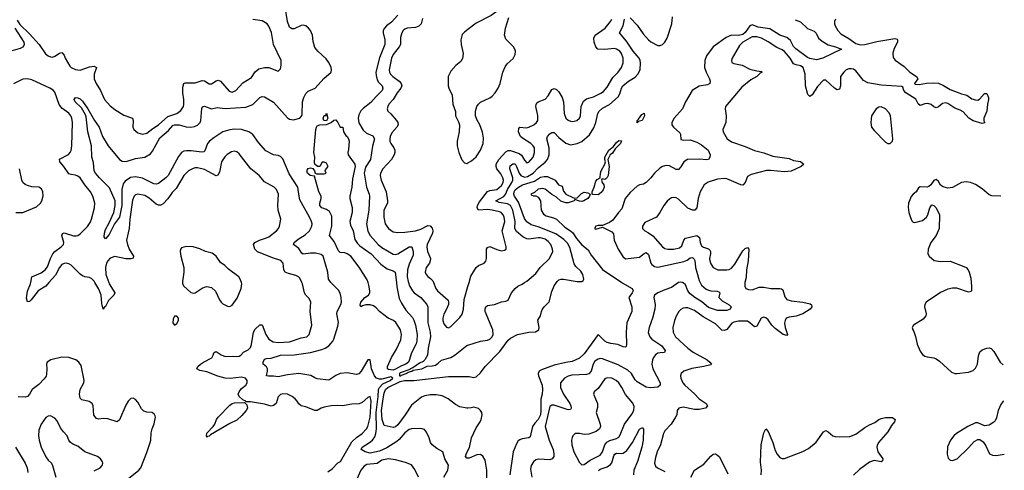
# Model space of a CAD drawing. Header units: inches. Extents: x 2057696 to 2160536, y 827480 to 1016834.
# Tile 257 of 422: x 2136104 to 2144661, y 918369 to 922285. Entities that reach past the tile are written whole.
import ezdxf

# ---------------------------------------------------------------- set-up
doc = ezdxf.new("R2010")
doc.units = ezdxf.units.IN
doc.header["$MEASUREMENT"] = 0
for name, color, linetype in [('C1931', 7, 'Continuous'), ('C1932', 7, 'Continuous'), ('C1941', 7, 'Continuous'), ('C1942', 7, 'Continuous')]:
    doc.layers.add(name, color=color, linetype=linetype)

msp = doc.modelspace()

# ---------------------------------------------------------------- linework, layer by layer
at = {"layer": 'C1931', "color": 5}
for points, elevation in [([(2136357.1, 920000), (2136330, 919969.7), (2136265.5, 919930), (2136203, 919850), (2136190, 919837), (2136170, 919834), (2136163.5, 919863.5), (2136170, 919926), (2136198, 919990), (2136200, 920000)], 380), ([(2136877.9, 920000), (2136881.6, 919990), (2136931.4, 919910), (2136923.2, 919890), (2136876.3, 919843.7), (2136850, 919792.8), (2136837.2, 919782.8), (2136830, 919769.3), (2136817.1, 919817.1), (2136812.4, 919890), (2136790, 919943.7), (2136757.2, 920000)], 380), ([(2137519.1, 920000), (2137519.5, 919990), (2137530, 919967.7), (2137590, 919914.4), (2137610, 919908), (2137630, 919912.6), (2137688.7, 919951.3), (2137710, 919960.2), (2137730, 919965), (2137770, 919957.2), (2137805.4, 919925.4), (2137840.2, 919850), (2137853.7, 919830), (2137870, 919816), (2137910, 919794.9), (2137930, 919792.2), (2137950, 919803.8), (2137993.8, 919866.2), (2138028.7, 919950), (2138033.1, 919990), (2138030.1, 920000)], 420), ([(2138783.2, 918356.8), (2138818, 918382), (2138870, 918433.7), (2138893.2, 918446.8), (2138990, 918617.6), (2139030, 918655.2), (2139081, 918690), (2139118.2, 918730), (2139130, 918750.6), (2139148.4, 918830), (2139158.3, 918970), (2139150, 919011.6), (2139130, 919002.9), (2139080.7, 918959.3), (2139053.5, 918946.5), (2138990, 918943.5), (2138910, 918928), (2138870, 918933.3), (2138810, 918929.8), (2138750, 918918.5), (2138724, 918910), (2138690, 918889.6), (2138670, 918888.2), (2138590, 918919.6), (2138549.2, 918930), (2138530, 918946), (2138516.2, 918970), (2138496.9, 918990), (2138470.6, 919010.6), (2138430, 919029.8), (2138390, 919033.3), (2138370, 919027.8), (2138351.3, 919008.7), (2138331.6, 918948.4), (2138310, 918930.8), (2138290, 918926.8), (2138230, 918943.4), (2138110, 918962.7), (2138070, 918964), (2138065.6, 918965.6), (2138067.8, 918970), (2138042.5, 918982.5), (2138012, 919010), (2138003.4, 919030), (2138009.9, 919050.1), (2138030, 919079), (2138068.5, 919110), (2138080.8, 919130), (2138080.9, 919150), (2138065.1, 919170), (2138030, 919177.7), (2137932.2, 919167.8), (2137890, 919169.4), (2137827.1, 919187.1), (2137730, 919225.7), (2137670, 919236.9), (2137642, 919250), (2137651.6, 919270), (2137673.6, 919290), (2137701.6, 919310), (2137772.2, 919347.8), (2137786, 919370), (2137790, 919390.8), (2137801.1, 919398.9), (2137810, 919401.3), (2137853.7, 919373.7), (2137890, 919358.9), (2137950, 919362), (2137990, 919358.3), (2138010, 919361), (2138026.6, 919370), (2138050, 919397), (2138090, 919415.8), (2138110, 919437), (2138118.1, 919461.9), (2138135.7, 919570), (2138150, 919596), (2138190, 919632.9), (2138212.2, 919632.2), (2138241.6, 919550), (2138270, 919509.2), (2138305.9, 919485.9), (2138350, 919479.4), (2138450, 919484), (2138550, 919521.5), (2138598, 919530), (2138619.7, 919550), (2138642.8, 919630), (2138627.8, 919750), (2138635, 919830), (2138620.6, 919860.6), (2138589.8, 919890), (2138578.4, 919910), (2138561.2, 919990), (2138556.4, 920000)], 380), ([(2139789.4, 918310.6), (2139825.2, 918370), (2139830, 918412.7), (2139798.3, 918470), (2139782, 918530), (2139730, 918558), (2139689.6, 918590), (2139674, 918610), (2139662.4, 918650), (2139639.7, 918699.7), (2139622.3, 918722.3), (2139590.9, 918730.9), (2139510, 918728.9), (2139490, 918724.4), (2139450, 918695), (2139402.8, 918637.2), (2139381.5, 918618.5), (2139295.4, 918564.6), (2139230, 918535), (2139150, 918519.3), (2139106, 918530), (2139071.9, 918550), (2139080.2, 918570), (2139143.4, 918610), (2139170, 918632.2), (2139190, 918660.5), (2139200.2, 918690), (2139203.7, 918730), (2139200.5, 918870), (2139220, 919010), (2139223.4, 919070), (2139230.2, 919089.8), (2139260.2, 919119.8), (2139323.2, 919150), (2139346, 919170), (2139330, 919181), (2139250, 919162.2), (2139230, 919162), (2139205.3, 919170), (2139188.2, 919190), (2139161.1, 919250), (2139148.7, 919328.7), (2139130, 919329), (2139071.6, 919230), (2139050, 919206.6), (2139030, 919200.4), (2138950, 919215.4), (2138890.1, 919209.9), (2138850, 919193.2), (2138790, 919151.9), (2138690, 919164.7), (2138670, 919171.3), (2138633.8, 919193.8), (2138530, 919209.9), (2138430, 919197.8), (2138350, 919180.9), (2138310, 919187.8), (2138266.2, 919186.2), (2138249.8, 919189.8), (2138258.8, 919230), (2138256.8, 919250), (2138247.8, 919267.8), (2138218.7, 919290), (2138219.1, 919310), (2138230, 919334.3), (2138250, 919341.3), (2138290, 919344.1), (2138370.6, 919369.4), (2138490, 919373.6), (2138630, 919392.1), (2138730, 919418.2), (2138759.1, 919430), (2138789.9, 919450.1), (2138824, 919490), (2138834.7, 919510), (2138870, 919622), (2138874.6, 919654.6), (2138859.8, 919730), (2138863.1, 919750), (2138893.5, 919810), (2138899.1, 919830), (2138898.9, 919870), (2138889.6, 919909.6), (2138874.7, 919934.7), (2138810, 919997.6), (2138808.4, 920000)], 360), ([(2139377.9, 920000), (2139382.6, 919962.6), (2139402.3, 919862.3), (2139421.7, 919821.7), (2139461.1, 919761.1), (2139516.7, 919696.7), (2139530, 919674), (2139543.7, 919630), (2139558.2, 919550), (2139555.8, 919490), (2139550, 919468.7), (2139509.6, 919390.4), (2139490, 919323.1), (2139483.9, 919310), (2139458.9, 919290), (2139422.2, 919277.8), (2139370, 919249.2), (2139350, 919239.6), (2139310, 919243.7), (2139300.4, 919250), (2139301.4, 919270), (2139334.6, 919350), (2139379, 919421), (2139416.9, 919503.1), (2139422.7, 919550), (2139413.4, 919590), (2139374.1, 919654.1), (2139351.6, 919671.6), (2139307.2, 919690), (2139230, 919749.8), (2139202.3, 919782.3), (2139179.1, 919799.1), (2139150, 919808.2), (2139112.8, 919807.2), (2139081.7, 919798.3), (2139068.7, 919790), (2139063.3, 919803.3), (2139069.7, 919830), (2139104.7, 919870), (2139134.5, 919890), (2139147.1, 919910), (2139147.8, 919930), (2139138.3, 919978.3), (2139131.8, 920000)], 340), ([(2139482.8, 920000), (2139492.7, 919972.7), (2139516.9, 919930), (2139532.4, 919912.4), (2139590.1, 919870.1), (2139641.2, 919810), (2139650.2, 919790), (2139651.2, 919651.2), (2139670.9, 919569.1), (2139675, 919530), (2139653.5, 919430), (2139648, 919370), (2139624.8, 919330), (2139610, 919315.8), (2139579.4, 919300.6), (2139520.5, 919259.5), (2139496.5, 919250), (2139495.3, 919244.7), (2139410, 919215.8), (2139404.5, 919210), (2139404.4, 919190), (2139416.8, 919190), (2139423.2, 919196.8), (2139463.1, 919210), (2139478.9, 919221.1), (2139512, 919230), (2139522.2, 919237.8), (2139597.6, 919250), (2139645.6, 919274.4), (2139690, 919275.8), (2139717.5, 919282.5), (2139741.4, 919298.6), (2139770, 919326.7), (2139850, 919349.2), (2139888.5, 919371.5), (2139990, 919452.9), (2140000, 919456)], 360), ([(2139700.4, 920000), (2139720.2, 919950), (2139733.8, 919930), (2139826.2, 919846.2), (2139831.1, 919830), (2139829.3, 919810), (2139814.4, 919770), (2139790, 919725.1), (2139780.2, 919690), (2139781.1, 919670), (2139790, 919641.6), (2139813.3, 919613.3), (2139830, 919608.4), (2139850, 919619.5), (2139930, 919695.8), (2139950, 919724.9), (2139961, 919770), (2139967.9, 919852.1), (2140000, 919965.9)], 380), ([(2137050, 918297.4), (2137139.8, 918370), (2137157.8, 918390), (2137210, 918523), (2137237.8, 918610), (2137242.8, 918630), (2137245.3, 918694.7), (2137254, 918730), (2137271.5, 918771.5), (2137284.5, 918830), (2137282, 918842), (2137275.3, 918855.3), (2137254, 918870), (2137210, 918873.3), (2137182.7, 918882.7), (2137163.5, 918903.5), (2137130, 918961.2), (2137110, 918985.2), (2137090, 918996), (2137070, 918992.7), (2137047.7, 918970), (2137026.1, 918933.9), (2136972.4, 918807.6), (2136950.3, 918789.7), (2136870, 918817.6), (2136830, 918819.2), (2136790, 918814), (2136770, 918818.7), (2136749.2, 918849.2), (2136742.7, 918930), (2136732.2, 918950), (2136707.3, 918967.3), (2136642.5, 918982.5), (2136630, 918994.5), (2136623.6, 919030), (2136628.5, 919070), (2136662.4, 919130), (2136664.8, 919150), (2136638.5, 919278.5), (2136618.5, 919310), (2136592.4, 919330), (2136529.9, 919349.9), (2136470, 919351.5), (2136375.3, 919330), (2136343.6, 919310), (2136337.4, 919290), (2136340.3, 919250), (2136336.3, 919203.7), (2136332.4, 919187.6), (2136317, 919163), (2136270, 919114.7), (2136213.4, 919070), (2136190, 919029.6), (2136170.2, 919009.8), (2136150, 919004.2), (2136090, 919006.2)], 420), ([(2140000, 918910.2), (2139990.4, 918909.6), (2139930, 918919.7), (2139890, 918940.4), (2139826.3, 918990), (2139775.2, 919015.2), (2139724.6, 919024.6), (2139670, 919024.1), (2139624.6, 919015.4), (2139596.5, 919003.5), (2139510, 918935.1), (2139454.2, 918850), (2139390, 918764.4), (2139370, 918746.6), (2139350, 918740.9), (2139270, 918759.3), (2139253.7, 918810), (2139247.3, 918887.3), (2139261.3, 918990), (2139270, 919038), (2139281.9, 919070), (2139302.2, 919090), (2139410, 919140.8), (2139448.9, 919148.9), (2139530, 919148.7), (2139830, 919182.9), (2140000, 919183.8)], 340), ([(2136750, 918364), (2136802, 918390), (2136821.2, 918410), (2136826, 918430), (2136823.2, 918443.2), (2136805.2, 918470), (2136779, 918490), (2136671, 918531), (2136610, 918578), (2136572.1, 918592.1), (2136545.2, 918610), (2136529.4, 918630), (2136515.1, 918670), (2136483.3, 918703.3), (2136458.3, 918738.3), (2136430, 918799.3), (2136410, 918820.7), (2136370, 918843.7), (2136350, 918840.9), (2136330, 918829.2), (2136290.3, 918769.6), (2136270, 918718), (2136267, 918670), (2136272, 918630), (2136290.5, 918569.5), (2136330, 918485.5), (2136350, 918457.1), (2136379.3, 918430), (2136390, 918410.8), (2136418.9, 918310)], 440), ([(2136067.5, 918570), (2136152.2, 918432.2), (2136168, 918390), (2136174.3, 918350)], 420), ([(2140000, 918474.6), (2139990, 918475.1), (2139978.4, 918490), (2139983.5, 918510), (2140000, 918540.1)], 340), ([(2139569.7, 918310), (2139537, 918377), (2139510, 918418), (2139457.7, 918437.7), (2139370, 918461), (2139310, 918467.8), (2139250, 918455.9), (2139210, 918427.9), (2139121.1, 918418.9), (2139096.3, 918403.7), (2139068.2, 918370), (2139010, 918239.3)], 380)]:
    msp.add_lwpolyline(points, dxfattribs=dict(at, elevation=elevation))
for points, elevation in [([(2137470, 919709), (2137450, 919708.7), (2137436.8, 919683.2), (2137434.8, 919650), (2137450, 919631), (2137470, 919644.9), (2137483.7, 919670), (2137485.2, 919690)], 420), ([(2137730, 918657.2), (2137726.2, 918670), (2137730, 918691.8), (2137786.5, 918750), (2137799.8, 918770), (2137814, 918810), (2137829.8, 918830), (2137930, 918934.3), (2137950, 918949.4), (2137970, 918954.6), (2138057.7, 918957.7), (2138077.8, 918937.8), (2138084.8, 918910), (2138072.7, 918890), (2138035.7, 918844.3), (2137990, 918803.5), (2137930, 918777.2), (2137762.4, 918677.6), (2137750, 918665.4), (2137736.7, 918663.3)], 380)]:
    msp.add_lwpolyline(points, close=True, dxfattribs=dict(at, elevation=elevation))
at = {"layer": 'C1932', "color": 5}
for points, elevation in [([(2138808.4, 920000), (2138788.9, 920028.9), (2138782, 920090), (2138742.4, 920230), (2138724.9, 920244.9), (2138675.3, 920255.3), (2138630, 920256.5), (2138568.4, 920248.4), (2138556.9, 920256.9), (2138530, 920295.6), (2138483.7, 920330), (2138489.3, 920350), (2138522.5, 920377.5), (2138583.9, 920416.1), (2138622.2, 920450), (2138643.9, 920490), (2138645.1, 920510), (2138640.9, 920530), (2138622, 920570), (2138539.2, 920719.2), (2138531.2, 920750), (2138522.3, 920830), (2138445.4, 920945.4), (2138390, 921075.3), (2138370, 921095.9), (2138350, 921105), (2138310, 921111.7), (2138244.2, 921144.2), (2138178.7, 921218.7), (2138130, 921288.3), (2138095.6, 921310), (2138030, 921329.8), (2137970, 921332.4), (2137930, 921328.5), (2137870, 921309.1), (2137790, 921258.8), (2137753.5, 921230), (2137736.6, 921210), (2137713.6, 921146.4), (2137703.9, 921136.1), (2137687.4, 921132.6), (2137594.8, 921145.2), (2137554.1, 921145.9), (2137530, 921142), (2137510, 921130.7), (2137483.7, 921096.3), (2137394.2, 920930), (2137374.7, 920910), (2137310, 920862.2), (2137290, 920854.7), (2137270, 920859.8), (2137170, 920908.5), (2137110, 920920.5), (2137066.7, 920913.3), (2137019, 920881), (2137002.8, 920857.2), (2136990.6, 920810), (2136992.2, 920670), (2136970.8, 920570), (2136927.8, 920512.2), (2136881.3, 920418.7), (2136850, 920381.2), (2136838.6, 920398.6), (2136840.4, 920430), (2136850, 920462), (2136881.8, 920518.2), (2136922, 920610), (2136934, 920670), (2136932.3, 920710), (2136882.7, 920822.7), (2136796.2, 920910), (2136761.6, 920950), (2136751.6, 920970), (2136744.9, 921044.9), (2136731, 921091), (2136727.4, 921190), (2136696.9, 921310), (2136681.5, 921441.5), (2136676.8, 921456.8), (2136639.3, 921519.3), (2136587.1, 921570), (2136576.2, 921590), (2136590, 921607.7), (2136610, 921605.3), (2136630, 921596.5), (2136650, 921578), (2136696.4, 921510), (2136752.3, 921410), (2136795.3, 921350), (2136823.7, 921270), (2136872.9, 921190), (2136970.9, 921070.9), (2136995.3, 921055.3), (2137030, 921051.9), (2137110, 921077.1), (2137190, 921089.4), (2137240.6, 921119.4), (2137259, 921141), (2137322.1, 921257.9), (2137396.9, 921323.1), (2137435.4, 921364.6), (2137450, 921371), (2137490.5, 921370.5), (2137550, 921354.1), (2137590, 921349.4), (2137623.9, 921356.1), (2137650.4, 921369.6), (2137670.7, 921390), (2137677.3, 921410), (2137686.3, 921513.7), (2137693.8, 921526.2), (2137710, 921534.4), (2137770, 921509.2), (2137819.3, 921520.7), (2137890, 921513), (2138070, 921524.3), (2138131.3, 921548.7), (2138190, 921609.1), (2138210, 921616.2), (2138230, 921615.5), (2138310, 921569.3), (2138430, 921431.5), (2138450, 921420.8), (2138484.4, 921415.6), (2138537.2, 921430), (2138554.3, 921445.7), (2138560.1, 921459.9), (2138561.4, 921570), (2138572.9, 921610), (2138590, 921644.4), (2138610, 921662.3), (2138672.4, 921690), (2138746.7, 921773.3), (2138809.5, 921830), (2138814, 921850), (2138809.6, 921870), (2138790, 921912.7), (2138765.9, 921945.9), (2138694, 922010), (2138670, 922042.7), (2138655.6, 922095.6), (2138647.2, 922150), (2138629.8, 922189.8), (2138615.1, 922210), (2138590, 922231.1), (2138570, 922237.2), (2138550, 922235), (2138490, 922206.3), (2138470, 922205.3), (2138450, 922221.1), (2138429.9, 922269.9), (2138410, 922396.9)], 360), ([(2136081, 922281), (2136103.9, 922243.9), (2136190, 922161.3), (2136274, 922070), (2136327.9, 921987.9), (2136350, 921970.2), (2136370, 921961.5), (2136390, 921959.6), (2136410, 921967.6), (2136450, 921994.3), (2136470, 921998.7), (2136490, 921975.5), (2136499.7, 921950), (2136540, 921880), (2136550, 921869.3), (2136590, 921851), (2136630, 921847.2), (2136710, 921873.9), (2136750, 921881.3), (2136770, 921870.5), (2136750.9, 921810), (2136750.1, 921770), (2136767.4, 921730), (2136807, 921670), (2136841.5, 921590), (2136890, 921536.9), (2136930, 921503.9), (2137010, 921455.6), (2137084.9, 921430), (2137090.3, 921410), (2137087.2, 921350), (2137094.9, 921330), (2137130, 921302), (2137170, 921290.3), (2137210, 921299.5), (2137259.4, 921340.6), (2137310, 921372), (2137390, 921444.5), (2137469.9, 921470.1), (2137504.2, 921495.8), (2137526.2, 921530), (2137531.1, 921548.9), (2137531.5, 921590), (2137520.4, 921650), (2137520.3, 921699.7), (2137529.7, 921730), (2137542.8, 921737.2), (2137630, 921737.1), (2137690, 921756.8), (2137710, 921752.1), (2137750, 921727.9), (2137770, 921727.8), (2137810, 921753.4), (2137830, 921758), (2137850.3, 921750), (2137924.7, 921664.7), (2137950, 921654.4), (2137980.7, 921670), (2138043.9, 921736.1), (2138118, 921782), (2138150, 921830.4), (2138183, 921857), (2138230, 921868.9), (2138268.8, 921868.8), (2138350, 921838.8), (2138370, 921858), (2138376.9, 921890), (2138375.1, 921930), (2138308.6, 922068.6), (2138292.6, 922172.6), (2138269.7, 922229.7), (2138254.5, 922250), (2138210, 922274.7), (2138130, 922286.6)], 380), ([(2139390, 922322.8), (2139335.9, 922264.1), (2139291.6, 922230), (2139273.6, 922210), (2139264.1, 922190), (2139262.6, 922170), (2139276.6, 922110), (2139276.4, 922070), (2139230, 921953.7), (2139199.5, 921830), (2139200.5, 921800.5), (2139210, 921760.7), (2139222.3, 921742.3), (2139255.1, 921710), (2139260.1, 921690), (2139253.1, 921670), (2139201.5, 921618.5), (2139155.9, 921564.1), (2139090, 921514), (2139070, 921493.7), (2139050, 921457.7), (2139044.3, 921430), (2139050, 921389.2), (2139090, 921325), (2139118.9, 921298.9), (2139174.2, 921274.2), (2139188.6, 921250), (2139170, 921186.6), (2139153, 921070), (2139110, 921002.5), (2139098, 920950), (2139117.3, 920830), (2139140.6, 920770), (2139142.7, 920750), (2139137.3, 920630), (2139117.4, 920510), (2139130, 920448.4), (2139150.6, 920410.6), (2139219.7, 920330), (2139250, 920306.4), (2139350, 920247.6), (2139370, 920245.1), (2139390, 920250.1), (2139490, 920311.8), (2139511.4, 920311.4), (2139522.7, 920270), (2139522.9, 920237.1), (2139490, 920160.4), (2139474.3, 920110), (2139470.7, 920050.7), (2139479.2, 920010), (2139482.8, 920000)], 360), ([(2139604, 922296), (2139592, 922248), (2139572.8, 922227.2), (2139543.4, 922216.6), (2139470, 922211.9), (2139450, 922203.5), (2139436.5, 922190), (2139425.5, 922170), (2139414.3, 922130), (2139412.6, 922070), (2139403.2, 922050), (2139350, 921981), (2139335.8, 921950), (2139316.2, 921850), (2139317.3, 921830), (2139327.8, 921810), (2139347.8, 921790), (2139401.2, 921750), (2139417.8, 921730), (2139425.2, 921710), (2139417.2, 921690), (2139383.9, 921650), (2139348.4, 921591.6), (2139313, 921550), (2139302.2, 921530), (2139298.5, 921510), (2139303.7, 921490), (2139330, 921467.6), (2139378.3, 921410), (2139391.3, 921390), (2139392.8, 921370), (2139382, 921350), (2139338.2, 921301.8), (2139323.8, 921270), (2139320.6, 921250), (2139322, 921230), (2139330, 921210.3), (2139356.6, 921170), (2139363.7, 921150), (2139365, 921130), (2139359.7, 921110), (2139334.4, 921070), (2139259.1, 920990), (2139239.1, 920950), (2139235.8, 920930), (2139245.2, 920890), (2139289.5, 920789.5), (2139300.5, 920710), (2139299.3, 920690), (2139269.3, 920630), (2139267.8, 920567.8), (2139279.1, 920510), (2139310, 920470.3), (2139350, 920440.3), (2139390, 920434.9), (2139450, 920437.1), (2139542.9, 920450), (2139590, 920465.8), (2139650, 920495.1), (2139672.5, 920492.5), (2139690, 920472.9), (2139693.4, 920450), (2139690.8, 920429.2), (2139646.3, 920330), (2139642.3, 920310), (2139648.5, 920270), (2139673.1, 920210), (2139672.6, 920190), (2139665.2, 920170), (2139635.6, 920130), (2139628.9, 920090), (2139635.8, 920070), (2139650, 920052.7), (2139675.5, 920035.5), (2139694.6, 920014.6), (2139700.4, 920000)], 380), ([(2135990, 922002.2), (2136110, 922036.3), (2136134.2, 922050), (2136144.4, 922070), (2136141, 922090), (2136065, 922210)], 380), ([(2140000, 922200.4), (2139970, 922176.9), (2139950, 922156.2), (2139936.9, 922110), (2139941.2, 922070), (2139959.1, 921990), (2139953.3, 921946.7), (2139938.2, 921921.8), (2139894.3, 921885.7), (2139850, 921838.4), (2139828.1, 921791.9), (2139827.8, 921710), (2139832.8, 921690), (2139863.5, 921630), (2139869.1, 921550), (2139892.2, 921487.8), (2139890.5, 921450), (2139917.4, 921397.4), (2139924.9, 921370), (2139924, 921310), (2139905.3, 921230), (2139905.3, 921190), (2139919.5, 921130), (2139945.9, 921065.9), (2139970, 921041.3), (2139990, 921036.5), (2140000, 921041.7)], 420), ([(2136200, 920000), (2136209.7, 920050), (2136290, 920086), (2136324, 920110), (2136343.9, 920136.1), (2136371, 920210), (2136391.9, 920250), (2136410, 920271.7), (2136465, 920310), (2136483.2, 920330), (2136485.9, 920350), (2136469.8, 920410), (2136474.6, 920425.4), (2136490, 920432.5), (2136570, 920406.6), (2136594.7, 920405.3), (2136610, 920410.2), (2136630, 920424.7), (2136691.6, 920488.4), (2136716.7, 920523.3), (2136728.6, 920550), (2136754.6, 920650), (2136757.7, 920690), (2136738.5, 920750), (2136717.7, 920790), (2136670, 920848.3), (2136630, 920909.8), (2136610, 920926.4), (2136590, 920935), (2136550, 920938.5), (2136530, 920946), (2136487.7, 921007.7), (2136451, 921050), (2136448.2, 921071.8), (2136526.7, 921113.3), (2136542.2, 921130), (2136551, 921149), (2136558, 921190), (2136561.9, 921390), (2136556.5, 921430), (2136549, 921450), (2136530, 921472.8), (2136470, 921515.5), (2136446.5, 921546.5), (2136410, 921655.6), (2136393.4, 921673.4), (2136364.2, 921690), (2136210, 921760.9), (2136170, 921771.2), (2136130, 921767.6), (2136050, 921728.7)], 380), ([(2139131.8, 920000), (2139124.5, 920024.5), (2139055.1, 920135.1), (2138982.8, 920230), (2138950, 920250.7), (2138930, 920258.1), (2138890, 920262.2), (2138875, 920275), (2138836.9, 920356.9), (2138796.9, 920410), (2138817.7, 920490), (2138817.5, 920577.5), (2138797.1, 920617.1), (2138770, 920636.3), (2138729.5, 920650), (2138712, 920670), (2138711.6, 920690), (2138723.6, 920730), (2138723.7, 920750), (2138702.7, 920790), (2138664.7, 920924.7), (2138629.2, 920930), (2138603.7, 920950), (2138599.3, 920970), (2138602.5, 920977.5), (2138609.6, 920990.4), (2138630, 920998.8), (2138651, 920991), (2138666, 920970), (2138671.6, 920951.6), (2138684.7, 920944.7), (2138750, 920944.7), (2138766, 920950), (2138758, 920970), (2138760.4, 920979.6), (2138786, 921010), (2138770, 921038), (2138750, 921048), (2138732.7, 921047.3), (2138712, 921008), (2138691.6, 921008.4), (2138669, 921029), (2138664.7, 921044.7), (2138669.2, 921090), (2138659.6, 921130), (2138678, 921330), (2138682, 921350), (2138690, 921362.8), (2138712, 921372), (2138770, 921374), (2138810, 921392), (2138832.7, 921412.7), (2138850, 921414), (2138870, 921392), (2138890, 921352), (2138911, 921351), (2138918, 921310), (2138938.8, 921278.8), (2138950, 921271), (2138961, 921250), (2138966, 921230), (2138962, 921158), (2138956, 921130), (2138958.8, 921110), (2139016.3, 921030), (2139018.4, 921010), (2138997.2, 920902.8), (2138990, 920828.7), (2138972, 920750), (2138972.2, 920730), (2138992.7, 920652.7), (2138994.3, 920630), (2138993.8, 920610), (2138971.8, 920530), (2138978, 920498), (2139000.9, 920450), (2139015.9, 920375.9), (2139038.5, 920338.5), (2139059.2, 920319.2), (2139159.7, 920250), (2139241.7, 920161.7), (2139298.8, 920118.8), (2139350, 920101.7), (2139366.4, 920090), (2139377.9, 920000)], 340), ([(2138556.4, 920000), (2138537.9, 920037.9), (2138526, 920050), (2138502.6, 920062.6), (2138438.5, 920078.5), (2138410.7, 920090.7), (2138399.8, 920110), (2138392.1, 920170), (2138373.1, 920193.1), (2138310, 920211.8), (2138170, 920267.9), (2138146.9, 920290), (2138134.8, 920330), (2138147.1, 920350), (2138187.8, 920370), (2138250, 920388.1), (2138270, 920398.9), (2138334.7, 920450), (2138352.8, 920470), (2138362, 920490), (2138373.3, 920550), (2138351.1, 920630), (2138346, 920670), (2138353.7, 920770), (2138335.1, 920810), (2138316.2, 920830), (2138230, 920875.1), (2138185.3, 920930), (2138111.5, 920990), (2138010, 921120.5), (2137990, 921137.4), (2137970, 921141.7), (2137943.7, 921136.3), (2137906.5, 921113.5), (2137887.1, 921092.9), (2137859, 921050), (2137838.8, 920961.2), (2137826.7, 920933.3), (2137810, 920928.7), (2137710, 920983.1), (2137650, 920997.2), (2137630, 920998.3), (2137610, 920992.8), (2137570, 920970.9), (2137530, 920929.7), (2137462.3, 920817.7), (2137430, 920783.1), (2137391.5, 920728.5), (2137350, 920684.6), (2137330, 920673.2), (2137310, 920673.6), (2137290, 920683), (2137230, 920735.2), (2137190, 920757.8), (2137130, 920769.8), (2137110, 920762.2), (2137097.7, 920750), (2137084.6, 920715.4), (2137059.4, 920550), (2137054.4, 920470), (2137030.8, 920370), (2137039.2, 920330), (2137054, 920290), (2137092.2, 920230), (2137088.9, 920211.1), (2137070, 920206.6), (2137027.4, 920207.4), (2136930, 920228.3), (2136890, 920212), (2136869.4, 920190), (2136859, 920170), (2136850.1, 920130), (2136851.9, 920070), (2136877.9, 920000)], 380), ([(2136070, 920610.2), (2136130, 920609.1), (2136250, 920658.3), (2136285.6, 920690), (2136296.3, 920710), (2136306.7, 920753.3), (2136305.4, 920790), (2136293.7, 920813.7), (2136270, 920828.3), (2136210, 920832.9), (2136170, 920843.9), (2136150, 920852.6), (2136130.7, 920870.7), (2136122, 920890), (2136100.9, 920990)], 420), ([(2138030.1, 920000), (2138021, 920030), (2138009, 920049), (2137917.5, 920117.5), (2137887, 920150), (2137850, 920174.7), (2137810, 920231.1), (2137775.9, 920255.9), (2137719, 920270), (2137670, 920294), (2137610, 920309.6), (2137550, 920314), (2137510, 920301.2), (2137500.7, 920290), (2137498, 920270), (2137503.1, 920230), (2137528.9, 920130), (2137531.5, 920090), (2137518.7, 920010), (2137519.1, 920000)], 420), ([(2136757.2, 920000), (2136750, 920012.3), (2136730, 920034.3), (2136710, 920043.7), (2136670, 920049.8), (2136650, 920058.4), (2136630, 920072.1), (2136550, 920151.5), (2136530, 920163.7), (2136510, 920169.1), (2136490, 920166.9), (2136470, 920156.5), (2136450, 920130.8), (2136415.2, 920064.8), (2136357.1, 920000)], 380)]:
    msp.add_lwpolyline(points, dxfattribs=dict(at, elevation=elevation))
at = {"layer": 'C1932', "color": 5, "elevation": 340}
msp.add_lwpolyline([(2138770, 921406), (2138747.3, 921407.3), (2138742, 921430), (2138750, 921451.3), (2138767.3, 921452.7), (2138767.3, 921467.3), (2138771.3, 921471.3), (2138782, 921430)], close=True, dxfattribs=at)
at = {"layer": 'C1941', "color": 5}
for points, elevation in [([(2140000, 919183.8), (2140010, 919183.8), (2140050, 919176.4), (2140070, 919181.6), (2140110, 919217), (2140150, 919270.4), (2140277.5, 919402.5), (2140350, 919499.5), (2140370, 919518.3), (2140430, 919550.3), (2140530, 919569), (2140586.7, 919573.3), (2140617, 919590), (2140619.6, 919610), (2140607.7, 919672.3), (2140629.3, 919710), (2140639, 919750), (2140648.7, 919770), (2140662, 919790), (2140706.6, 919833.4), (2140730, 919922), (2140750, 919971.3), (2140767.8, 920000)], 340), ([(2140000, 919456), (2140109.9, 919490.1), (2140170, 919500.2), (2140190.9, 919509.1), (2140210, 919527.9), (2140218.6, 919550), (2140215.7, 919590), (2140149.8, 919750), (2140147.8, 919772.2), (2140154.5, 919790), (2140170, 919802.4), (2140230.7, 919809.3), (2140290, 919832.6), (2140330, 919839.5), (2140350, 919848.2), (2140378.7, 919910), (2140409.7, 919950), (2140432.1, 919967.9), (2140470, 919986.2), (2140489.9, 920000)], 360), ([(2140000, 919965.9), (2140009.7, 920000)], 380), ([(2141337.6, 920000), (2141339, 919999), (2141426, 919950), (2141434.8, 919930), (2141426.8, 919910), (2141398, 919870), (2141425.3, 919790), (2141423.8, 919750), (2141380.2, 919650), (2141374, 919570), (2141378.3, 919461.7), (2141375.3, 919444.7), (2141370, 919439.3), (2141350, 919442.4), (2141301.8, 919461.8), (2141242, 919470), (2141210, 919479.2), (2141190, 919491.1), (2141130, 919549.3), (2141010, 919380.3), (2140970, 919343.1), (2140906.8, 919313.2), (2140850, 919305.5), (2140750, 919283), (2140637.7, 919242.3), (2140618.3, 919230), (2140611.1, 919210), (2140614.2, 919190), (2140644, 919110), (2140648.7, 919070), (2140644.6, 919030), (2140631.9, 918988.1), (2140634.3, 918890), (2140630, 918849.7), (2140610.1, 918809.9), (2140580.4, 918779.6), (2140561.4, 918750), (2140540.5, 918659.5), (2140530.2, 918649.8), (2140470, 918642.9), (2140450, 918634), (2140436.3, 918623.7), (2140420.3, 918599.7), (2140393.7, 918530), (2140364.2, 918330)], 340), ([(2141830.6, 920000), (2141830, 919999.9), (2141770, 919958.7), (2141710, 919938.6), (2141650.4, 919910), (2141622.4, 919890), (2141614.9, 919870), (2141625.8, 919810), (2141623.8, 919770), (2141603.2, 919690), (2141573.2, 919610), (2141567, 919567), (2141579.6, 919530), (2141596.5, 919510), (2141683.5, 919450), (2141714.3, 919410), (2141708.2, 919391.8), (2141670, 919390.8), (2141650, 919385.7), (2141630, 919372.3), (2141611, 919350), (2141602.5, 919330), (2141598.2, 919290), (2141606.7, 919250), (2141671.3, 919130), (2141671.4, 919108.6), (2141650, 919091.2), (2141586.9, 919086.9), (2141550, 919092.1), (2141470, 919136.5), (2141454.2, 919154.2), (2141420.2, 919210), (2141390, 919238.6), (2141304.4, 919284.4), (2141170, 919337.5), (2141150, 919339.4), (2141130, 919334.8), (2141103.8, 919316.2), (2141086.7, 919290), (2141069.5, 919230), (2141050, 919208.6), (2141030, 919202.3), (2140903.3, 919196.7), (2140871.5, 919188.5), (2140839.5, 919170), (2140804.9, 919130), (2140803.9, 919090), (2140831.1, 919030), (2140886.5, 918950), (2140894.9, 918930), (2140896.9, 918910), (2140890, 918898.4), (2140870, 918893.1), (2140750, 918934.3), (2140730, 918935.5), (2140710, 918924.2), (2140669.5, 918750), (2140705, 918630), (2140739.3, 918550), (2140747.1, 918512.9), (2140746.5, 918490), (2140732.1, 918467.9), (2140710, 918460.2), (2140613.7, 918466.3), (2140590, 918461.3), (2140570, 918442.9), (2140549.3, 918410.7), (2140542.5, 918377.5), (2140553.8, 918310)], 360), ([(2142407.2, 920000), (2142405, 919990), (2142405.3, 919970), (2142415.3, 919950), (2142439, 919939), (2142470, 919936.8), (2142530, 919959.4), (2142570, 919961.1), (2142631.4, 919948.6), (2142709.1, 919949.1), (2142725.3, 919945.3), (2142735.9, 919935.9), (2142755.2, 919875.2), (2142772.4, 919852.4), (2142810, 919840.7), (2142911.4, 919831.4), (2142974.2, 919814.2), (2142986.4, 919806.4), (2142987.3, 919790), (2142973, 919770), (2142910, 919729.7), (2142851.9, 919708.1), (2142790, 919699.8), (2142766.7, 919690), (2142755.3, 919670), (2142751.4, 919648.6), (2142756.5, 919610), (2142777, 919550), (2142770, 919540.7), (2142738.4, 919550), (2142670, 919600.3), (2142642.2, 919630), (2142610, 919675.8), (2142590, 919694.2), (2142570, 919699.3), (2142549, 919691), (2142510, 919622), (2142501.1, 919618.9), (2142490, 919616), (2142450, 919651.8), (2142430, 919663.7), (2142350, 919665.6), (2142310, 919656.9), (2142292.4, 919647.6), (2142250, 919593.4), (2142230, 919582.7), (2142206.9, 919586.9), (2142150, 919642.4), (2142044, 919704), (2141970, 919758.1), (2141910, 919780.3), (2141890, 919782.2), (2141870, 919778.9), (2141850, 919767.6), (2141832.2, 919747.8), (2141810, 919709.5), (2141794.4, 919670), (2141780.3, 919610), (2141784.4, 919570), (2141802.4, 919530), (2141910, 919429.2), (2141956.9, 919396.9), (2142077.4, 919330), (2142102, 919310), (2142115.8, 919290), (2142110, 919284.2), (2142049.5, 919270.5), (2141945.2, 919254.8), (2141875.5, 919230), (2141852, 919210), (2141846.3, 919190), (2141849.1, 919170), (2141868.3, 919130), (2141885, 919110), (2141970, 919034.7), (2142010, 918991.2), (2142068.7, 918950), (2142080.3, 918930), (2142063, 918910), (2142010, 918898.6), (2141970, 918898.2), (2141870, 918917.8), (2141831.8, 918908.2), (2141819.3, 918890), (2141814, 918850), (2141802.4, 918830), (2141764.6, 918770), (2141710, 918711.6), (2141699.6, 918690), (2141672.9, 918590), (2141645.3, 918530), (2141630, 918479), (2141622.3, 918430), (2141630, 918406.4), (2141648.2, 918390), (2141710, 918359.3)], 380), ([(2142019, 920000), (2142030, 919978), (2142070, 919942.4), (2142090, 919933.6), (2142110, 919927.8), (2142165.1, 919925.1), (2142178.9, 919918.9), (2142187.7, 919910), (2142180.4, 919870), (2142210, 919842.3), (2142270, 919806), (2142288, 919790), (2142279.1, 919770), (2142250, 919758.7), (2142230, 919757.6), (2142170, 919758.3), (2142090, 919785), (2142033, 919833), (2141971.3, 919870), (2141930, 919903), (2141909.9, 919929.9), (2141890, 919979.4), (2141870, 919997.9), (2141863.9, 920000)], 360), ([(2144374.2, 920000), (2144377.4, 919970), (2144375.5, 919930), (2144370, 919922.7), (2144350, 919915.6), (2144250, 919950.9), (2144210, 919952.9), (2144170, 919943.5), (2144106.9, 919913.1), (2143981.3, 919830), (2143970.4, 919810), (2143969.1, 919790.9), (2143981.1, 919730), (2143980.4, 919710), (2143956.7, 919683.3), (2143870.7, 919630), (2143860.7, 919610), (2143864.9, 919590), (2143874.7, 919574.7), (2143890, 919531), (2143904.2, 919464.2), (2143930, 919403), (2143950, 919375.5), (2143970, 919360.4), (2143990, 919353.7), (2144050, 919346), (2144070, 919336.9), (2144098, 919318), (2144202.6, 919222.6), (2144230, 919211.6), (2144250, 919210.2), (2144350, 919222.6), (2144390, 919237.6), (2144410, 919256.5), (2144427.1, 919290), (2144436.2, 919363.8), (2144450, 919399.5), (2144470, 919415.3), (2144510, 919430.4), (2144530, 919432.7), (2144547.1, 919427.1), (2144570, 919401.6), (2144624.2, 919310), (2144650, 919285.7), (2144650.8, 919285.5)], 420), ([(2144655.1, 918973.6), (2144651.1, 918970), (2144630, 918939.7), (2144608.4, 918890), (2144593.7, 918826.3), (2144581.1, 918798.9), (2144570, 918786), (2144530, 918760.4), (2144490, 918755.1), (2144430, 918782), (2144410, 918781), (2144343.7, 918750), (2144244.4, 918690), (2144223.1, 918670), (2144194, 918630), (2144167.5, 918572.5), (2144163.7, 918510), (2144173.5, 918473.5), (2144190, 918458.4), (2144210, 918454), (2144250.8, 918469.2), (2144350, 918564.6), (2144399.8, 918620.2), (2144430, 918637), (2144450, 918636.4), (2144476.5, 918616.5), (2144501.1, 918581.1), (2144532.3, 918512.3), (2144559.5, 918499.5), (2144590, 918496.9), (2144661.4, 918508.7)], 420), ([(2140000, 918540.1), (2140014.1, 918565.9), (2140031.8, 918650), (2140070, 918738), (2140107, 918790), (2140115.8, 918810), (2140123.5, 918850), (2140120.3, 918870), (2140110, 918887.8), (2140090, 918906.2), (2140050, 918918.7), (2140028.3, 918911.7), (2140000, 918910.2)], 340), ([(2142548.4, 918330), (2142550.7, 918370), (2142540.9, 918440.9), (2142547.9, 918590), (2142570, 918694), (2142590, 918730.4), (2142610, 918706), (2142650.2, 918610), (2142670, 918540.4), (2142686, 918510), (2142710, 918481.3), (2142730, 918472.3), (2142750, 918473), (2142910, 918533.7), (2142960.3, 918559.7), (2143025.5, 918614.5), (2143090, 918703.1), (2143110, 918714), (2143130, 918704.6), (2143170, 918669), (2143190, 918663.2), (2143230, 918659.6), (2143318.2, 918661.8), (2143370, 918681.7), (2143450, 918741.5), (2143490, 918764.4), (2143536.8, 918783.2), (2143570, 918810.4), (2143590, 918820.5), (2143630, 918827.3), (2143690, 918827.3), (2143712.7, 918810), (2143707.3, 918790), (2143681.8, 918758.2), (2143650, 918704.2), (2143568.7, 918611.3), (2143555.3, 918584.7), (2143552.9, 918570), (2143561.8, 918530), (2143607, 918470), (2143601.6, 918450), (2143590, 918443.5), (2143530, 918453.3), (2143490, 918440.9), (2143404.2, 918375.8), (2143350, 918327.3)], 380), ([(2141134, 918366), (2141150, 918379.6), (2141210, 918400.4), (2141239.9, 918420.1), (2141250, 918432.8), (2141266.6, 918493.4), (2141277.2, 918510), (2141290, 918517.2), (2141330, 918514.7), (2141350, 918518.9), (2141380.1, 918539.9), (2141430.3, 918609.7), (2141490, 918726), (2141510, 918738.9), (2141517.3, 918737.3), (2141526, 918726), (2141521.2, 918630), (2141512.2, 918570), (2141473.8, 918446.2), (2141440.9, 918370), (2141439.7, 918330)], 360), ([(2141935.6, 918310), (2141969.6, 918370), (2142050, 918422.8), (2142110, 918493.1), (2142130, 918508.8), (2142150, 918513.1), (2142170, 918502), (2142184.7, 918484.7), (2142257.4, 918337.4)], 380), ([(2140168, 918150), (2140164.9, 918370), (2140150, 918456.9), (2140130, 918491.4), (2140110, 918505), (2140077.4, 918502.6), (2140010, 918474), (2140000, 918474.6)], 340)]:
    msp.add_lwpolyline(points, dxfattribs=dict(at, elevation=elevation))
at = {"layer": 'C1941', "color": 5, "elevation": 380}
msp.add_lwpolyline([(2141210, 919173.3), (2141190, 919163.1), (2141130, 919081.1), (2141095.8, 919050), (2141090.3, 919030), (2141126, 918950), (2141125.5, 918914.5), (2141114.4, 918870), (2141148.2, 918770), (2141150.3, 918750), (2141142, 918730), (2141112.8, 918707.2), (2141050, 918684), (2141010, 918679.1), (2140970, 918689.6), (2140932.2, 918687.8), (2140910.6, 918670), (2140904.9, 918655.1), (2140900.3, 918630), (2140902, 918590), (2140918.6, 918530), (2140970, 918436.3), (2140990, 918416.3), (2141010, 918419.3), (2141062.8, 918457.2), (2141150, 918501.7), (2141168.6, 918530), (2141188.5, 918590), (2141207.4, 918612.6), (2141233, 918627), (2141290, 918644.9), (2141310, 918658.4), (2141322.6, 918677.4), (2141360.7, 918770), (2141423.3, 918856.7), (2141440.9, 918890), (2141443.6, 918923.6), (2141432.7, 918952.7), (2141370, 919026.9), (2141336.5, 919090), (2141310, 919128.6), (2141287.1, 919150), (2141250, 919169.8)], close=True, dxfattribs=at)
at = {"layer": 'C1942', "color": 5}
for points, elevation in [([(2140000, 923004), (2140030, 923005.2), (2140110, 922995), (2140150, 922978.5), (2140175.6, 922955.6), (2140185.9, 922925.9), (2140186, 922910), (2140176.2, 922883.8), (2140106.3, 922810), (2140058, 922750), (2140048.9, 922730), (2140045, 922670), (2140054, 922574), (2140070, 922547), (2140142.8, 922510), (2140250, 922500.4), (2140310, 922510.4), (2140318.9, 922490), (2140306.9, 922413.1), (2140290, 922384.7), (2140200.2, 922320.2), (2140070, 922255.1), (2140000, 922200.4)], 420), ([(2140000, 921041.7), (2140030, 921057.6), (2140070, 921091.9), (2140109.9, 921150), (2140132.7, 921210), (2140135.2, 921255.2), (2140126.6, 921306.6), (2140104, 921370), (2140077.3, 921417.3), (2140064.7, 921450), (2140065.6, 921490), (2140077.2, 921530), (2140090, 921551.7), (2140110, 921568.9), (2140190, 921607), (2140210, 921621.3), (2140235.8, 921650), (2140262, 921690), (2140280.5, 921730), (2140302.2, 921830), (2140323.5, 921876.5), (2140339.8, 921900.2), (2140393.1, 921946.9), (2140410, 921982.8), (2140412.1, 922010), (2140408.3, 922030), (2140395.1, 922050), (2140330, 922115.8), (2140317.7, 922150), (2140325.6, 922210), (2140356.3, 922303.7)], 420), ([(2140009.7, 920000), (2140025.2, 920054.8), (2140070, 920131.7), (2140090, 920147.6), (2140139.3, 920170), (2140154, 920186), (2140161.7, 920210), (2140162, 920290), (2140170, 920304.9), (2140190, 920313.7), (2140250, 920287.2), (2140290, 920277.6), (2140318.3, 920281.7), (2140332.3, 920290), (2140333, 920310), (2140295.9, 920450), (2140320.8, 920530), (2140315.3, 920570), (2140305.5, 920590), (2140287.9, 920607.9), (2140274.6, 920614.6), (2140209.6, 920630), (2140170, 920634.4), (2140090, 920629.8), (2140079.5, 920650), (2140083.6, 920670), (2140099, 920701), (2140169.4, 920790.6), (2140190, 920800.8), (2140251.8, 920808.2), (2140290, 920844.8), (2140305.2, 920870), (2140309.1, 920890), (2140304.1, 920910), (2140285.5, 920945.5), (2140249.9, 920989.9), (2140244.6, 921010), (2140245.4, 921030), (2140266.6, 921070), (2140330, 921136.8), (2140350, 921147.4), (2140370, 921147.7), (2140443.3, 921123.3), (2140466.2, 921106.2), (2140490, 921064.6), (2140510, 921041.7), (2140530, 921047.8), (2140565.6, 921090), (2140577.7, 921130), (2140577.1, 921170), (2140565.6, 921190), (2140545.7, 921210), (2140473.9, 921253.9), (2140456.8, 921270), (2140440.2, 921310), (2140441.4, 921338.6), (2140450, 921350.2), (2140504.7, 921344.7), (2140530, 921349.5), (2140571.1, 921370), (2140595.8, 921390), (2140606.2, 921410), (2140608.3, 921430), (2140607.2, 921452.8), (2140589.9, 921530), (2140591.6, 921548.4), (2140598.2, 921561.8), (2140609, 921571), (2140670, 921594), (2140696.3, 921623.7), (2140730, 921678.7), (2140750, 921685.7), (2140770, 921676.9), (2140790, 921658), (2140817.5, 921610), (2140830.2, 921569.8), (2140836.3, 921470), (2140851.4, 921430), (2140870, 921412.4), (2140890, 921402.4), (2140910, 921399.1), (2140944.5, 921410), (2140968, 921430), (2140978.2, 921450), (2140985, 921530), (2141004.1, 921575.9), (2141030, 921597.7), (2141090, 921615.8), (2141154.2, 921645.8), (2141178.2, 921661.8), (2141210, 921698.3), (2141258.5, 921781.5), (2141306, 921830), (2141334.8, 921870), (2141348.9, 921910), (2141349.8, 921950), (2141335, 921990), (2141320.3, 922010), (2141291.3, 922030), (2141270, 922035.6), (2141190, 922026.7), (2141129.9, 922029.9), (2141110.3, 922050.3), (2141096.6, 922090), (2141094.8, 922125.2), (2141106.7, 922150), (2141190.8, 922210), (2141239.8, 922270), (2141249.8, 922290)], 380), ([(2140489.9, 920000), (2140510, 920014), (2140590, 920080.2), (2140628.5, 920131.5), (2140707.3, 920210), (2140736.2, 920270), (2140735, 920290), (2140719.1, 920330), (2140697.6, 920357.6), (2140670, 920378), (2140630, 920389.4), (2140610, 920390.4), (2140530, 920378.9), (2140510, 920380.9), (2140476.8, 920396.8), (2140422.8, 920442.8), (2140406.4, 920470), (2140409.2, 920530), (2140388.8, 920630), (2140370, 920669.2), (2140344, 920684), (2140270, 920695), (2140241.1, 920710), (2140312.9, 920747.1), (2140329.2, 920770.8), (2140343.1, 920810), (2140381.6, 920870), (2140388.3, 920890), (2140389, 920910), (2140364.4, 920990), (2140366, 921014), (2140390, 921030.9), (2140410, 921031.8), (2140422.5, 921010), (2140443.5, 920950), (2140460.1, 920930), (2140490, 920916.4), (2140517.9, 920922.1), (2140565.3, 920950), (2140610, 920998.4), (2140672.1, 921047.9), (2140691.6, 921070), (2140704.7, 921110), (2140704.8, 921170), (2140686.6, 921250), (2140692.1, 921270), (2140710, 921291.8), (2140730, 921305.3), (2140750, 921303.7), (2140790, 921260.7), (2140850, 921211.8), (2140890, 921198.6), (2140950, 921208), (2140990, 921225.4), (2141054.6, 921285.4), (2141094.4, 921345.6), (2141110, 921392.7), (2141127.1, 921470), (2141138.9, 921490), (2141170, 921515.9), (2141231, 921549), (2141305.3, 921614.7), (2141320.4, 921639.6), (2141335, 921690), (2141346.8, 921710), (2141394.4, 921750), (2141454, 921786), (2141476.5, 921810), (2141496.7, 921850), (2141499, 921910), (2141496.2, 921930), (2141486.9, 921950), (2141436.2, 922010), (2141377.8, 922097.8), (2141317, 922170), (2141348.1, 922231.9), (2141359.3, 922290)], 360), ([(2142844.9, 922284.9), (2142890, 922265.2), (2142949.4, 922209.4), (2143010, 922184.6), (2143026.6, 922166.6), (2143045.6, 922125.6), (2143077.5, 922097.5), (2143130, 922066.2), (2143193.4, 922050), (2143247.7, 922030), (2143082.8, 921950), (2143030, 921936), (2142970, 921946.2), (2142950, 921956.1), (2142850, 922030.9), (2142830, 922052.6), (2142802.6, 922102.6), (2142770, 922129.1), (2142710, 922149.9), (2142624.2, 922204.2), (2142521.1, 922221.1), (2142470, 922239.5), (2142450, 922230.9), (2142410, 922173.3), (2142390, 922156.4), (2142350, 922146.9), (2142290, 922150.3), (2142245.3, 922130), (2142132.3, 922050), (2142074, 921970), (2142058.3, 921930), (2142055.6, 921870), (2142068.9, 921830), (2142100.4, 921770), (2142106, 921750), (2142100.7, 921730), (2142080.3, 921719.7), (2142010, 921708.4), (2141948.9, 921670), (2141890.3, 921570), (2141864.9, 921510), (2141792.7, 921430), (2141773, 921390), (2141773, 921370), (2141784.9, 921350), (2141842.2, 921302.2), (2141847.6, 921290), (2141850, 921243.8), (2141870, 921238), (2141930, 921240.2), (2141990, 921220.8), (2142030, 921197.4), (2142088, 921150), (2142104, 921110), (2142102.8, 921090), (2142090.8, 921070), (2142070, 921067.2), (2142013.6, 921073.6), (2141908.9, 921071.1), (2141876.1, 921050), (2141850, 921005.1), (2141830, 920981.6), (2141810, 920984), (2141750, 921014), (2141723.2, 921016.8), (2141690, 921009.7), (2141666.2, 920993.8), (2141620.4, 920950), (2141590, 920909.4), (2141550, 920869.3), (2141524.9, 920855.1), (2141490, 920848.5), (2141470, 920837.8), (2141410, 920783.5), (2141366.5, 920730), (2141338.5, 920641.5), (2141307.6, 920610), (2141257.8, 920542.2), (2141230, 920522.9), (2141170, 920497.2), (2141130, 920497.6), (2141111, 920490), (2141100.7, 920470), (2141110, 920464.4), (2141170, 920481), (2141250, 920442.4), (2141263.2, 920423.2), (2141271.3, 920370), (2141305.5, 920290), (2141345.9, 920225.9), (2141370, 920207.2), (2141490, 920220.7), (2141530, 920252.6), (2141550, 920260.3), (2141570, 920243.1), (2141589.5, 920170), (2141598.1, 920158.1), (2141620.5, 920140.5), (2141650, 920134.3), (2141876.7, 920183.3), (2141904.3, 920195.7), (2141930, 920215), (2141950, 920217.2), (2141965.1, 920205.1), (2141972.6, 920192.6), (2141978.3, 920130), (2141988, 920090), (2142010, 920018), (2142019, 920000)], 360), ([(2141410, 922299.6), (2141470, 922238.5), (2141521.5, 922161.5), (2141569.1, 922110), (2141590, 922093.6), (2141650, 922059.5), (2141670, 922059.5), (2141690, 922068.4), (2141710.7, 922089.3), (2141730, 922125.5), (2141772.2, 922250), (2141778.5, 922310)], 360), ([(2143194.3, 922290), (2143186, 922270), (2143185, 922250), (2143190.3, 922230), (2143213.1, 922190), (2143240.5, 922160.5), (2143310, 922122.7), (2143370, 922077.8), (2143410, 922067), (2143450, 922069.5), (2143554.8, 922094.8), (2143710, 922121.3), (2143730, 922116.4), (2143733.6, 922110), (2143731.8, 922090), (2143705, 922035), (2143692.4, 921992.4), (2143695.3, 921955.3), (2143714, 921934), (2143790, 921877.6), (2143839.6, 921830), (2143899, 921790), (2143910.3, 921770), (2143881.3, 921730), (2143885.5, 921725.5), (2143922.7, 921722.7), (2143985.8, 921734.2), (2144050, 921737.3), (2144090, 921732.6), (2144133.1, 921713.1), (2144190, 921678.2), (2144290, 921639), (2144336, 921630), (2144378.3, 921598.3), (2144410, 921587), (2144430, 921586.7), (2144446.6, 921593.4), (2144490, 921643), (2144510, 921642.8), (2144523.7, 921610), (2144523.1, 921590), (2144514, 921550), (2144508.7, 921490), (2144484, 921430), (2144484.7, 921404.7), (2144490.8, 921389.2), (2144470, 921382), (2144390, 921405.3), (2144354, 921430), (2144304, 921484), (2144278.6, 921498.6), (2144230, 921514.5), (2144170, 921557), (2144150, 921562.9), (2144124.2, 921555.8), (2144090, 921528.4), (2144070, 921518.3), (2144050, 921527.6), (2144026.8, 921546.8), (2143997.3, 921557.3), (2143970, 921553.8), (2143930, 921537.7), (2143913.2, 921553.2), (2143893.6, 921593.6), (2143806.4, 921650), (2143788.4, 921670), (2143778.2, 921698.2), (2143770, 921703.5), (2143590, 921714.9), (2143476.4, 921736.4), (2143437.7, 921757.7), (2143370, 921840.9), (2143350, 921853.7), (2143330, 921859.1), (2143310, 921858.6), (2143287.2, 921850), (2143265.5, 921830), (2143238, 921790), (2143238.5, 921710), (2143230, 921680.5), (2143210, 921676), (2143186.9, 921690), (2143110, 921759.7), (2143090, 921759.2), (2143036.3, 921703.7), (2142990, 921631), (2142970, 921616.2), (2142954.2, 921634.2), (2142934.7, 921710), (2142929.5, 921810), (2142912.8, 921870), (2142890, 921885), (2142851.7, 921891.7), (2142830, 921900.7), (2142799.6, 921950), (2142750, 922008.7), (2142730, 922022.7), (2142683.1, 922043.1), (2142610, 922092.5), (2142550, 922124), (2142510, 922135.2), (2142470, 922136.5), (2142388.3, 922090), (2142358.9, 922061.1), (2142296.9, 921950), (2142289.1, 921930), (2142293, 921913), (2142310, 921903.2), (2142382.4, 921890), (2142450, 921855.2), (2142510, 921839.6), (2142550, 921835.8), (2142558, 921830), (2142540.5, 921819.5), (2142510.3, 921790), (2142459.3, 921760.7), (2142380.7, 921699.3), (2142239, 921530), (2142234.3, 921510), (2142242.8, 921450), (2142241.7, 921390), (2142215.3, 921330), (2142218, 921310), (2142251.7, 921250), (2142290, 921224.1), (2142410, 921184), (2142490, 921148.1), (2142570, 921127.4), (2142650, 921100.2), (2142790, 921077.6), (2142830, 921061.7), (2142890, 921051.6), (2142918.8, 921030), (2142894.8, 921010), (2142810, 920967.1), (2142750, 920963.8), (2142630, 920975), (2142594.2, 920974.2), (2142460, 920940), (2142430, 920922), (2142408.6, 920871.4), (2142390, 920847.9), (2142370, 920849.9), (2142250, 920900.7), (2142230, 920904.2), (2142170, 920899.8), (2142088.2, 920871.8), (2142054, 920850), (2142016.9, 920790), (2142001.8, 920730), (2141990.2, 920650), (2141970.6, 920630), (2141950, 920628.9), (2141910, 920647.2), (2141830, 920724.7), (2141810, 920735.4), (2141790, 920738.9), (2141770, 920736.3), (2141750, 920726.3), (2141730, 920708), (2141700.8, 920670), (2141667.1, 920610), (2141637.8, 920570), (2141536.7, 920523.3), (2141517.1, 920490), (2141516.3, 920470), (2141536.3, 920450), (2141570, 920433.6), (2141606.3, 920406.3), (2141690, 920310.2), (2141710, 920297.8), (2141738, 920290), (2141790, 920291), (2141837.3, 920302.7), (2141859.2, 920320.8), (2141874.9, 920370), (2141890, 920386.3), (2141990.3, 920410), (2142010.9, 920390.9), (2142017.3, 920350), (2142030, 920319.2), (2142046.7, 920306.7), (2142090, 920294.5), (2142101, 920281), (2142106.4, 920270), (2142106.7, 920250), (2142100.2, 920210), (2142101.5, 920190), (2142110, 920163), (2142131.1, 920131.1), (2142171.9, 920111.9), (2142250, 920110.1), (2142270, 920114.8), (2142290, 920126.7), (2142320.5, 920159.5), (2142390, 920275.8), (2142410, 920296.9), (2142430, 920306), (2142440.3, 920290), (2142435, 920190), (2142421.5, 920110), (2142416.8, 920043.2), (2142407.2, 920000)], 380), ([(2140767.8, 920000), (2140774, 920010), (2140790, 920022.8), (2140810.7, 920030.7), (2140830.7, 920030.7), (2140950, 920008.7), (2140989.6, 920010.4), (2141000.5, 920019.5), (2141007.3, 920030), (2140998.5, 920070), (2140980, 920100), (2140938.6, 920138.6), (2140922.8, 920162.8), (2140884.7, 920304.7), (2140863.6, 920343.6), (2140833.3, 920373.3), (2140762.7, 920422.7), (2140610, 920485.7), (2140550, 920501.3), (2140510, 920527.6), (2140490, 920556), (2140439.9, 920699.9), (2140405, 920750), (2140397.3, 920770), (2140400.2, 920790), (2140410, 920806.3), (2140439.7, 920830), (2140473.6, 920850), (2140579.1, 920880.9), (2140630, 920915.9), (2140663.2, 920923.2), (2140690, 920922.4), (2140758.8, 920890), (2140786, 920850), (2140818, 920838), (2140830, 920794.8), (2140850.7, 920770), (2140910, 920739), (2140930, 920733.4), (2140950, 920738), (2140986.3, 920773.7), (2141010, 920784.6), (2141040.7, 920780.7), (2141062.8, 920770), (2141056.3, 920750), (2141041.6, 920730), (2141007.7, 920710), (2140990, 920705.9), (2140968.1, 920708.1), (2140930, 920722.7), (2140921.6, 920710), (2140913.1, 920706.9), (2140870, 920694.1), (2140850, 920693.7), (2140808.2, 920708.2), (2140770, 920741.5), (2140730, 920765.1), (2140670, 920812.8), (2140650, 920818), (2140610, 920813), (2140578, 920782), (2140546.8, 920770), (2140550, 920762), (2140570, 920754), (2140590, 920754), (2140610, 920742), (2140630, 920711), (2140636.9, 920630), (2140655.5, 920595.5), (2140679, 920579), (2140743.8, 920563.8), (2140770, 920552.6), (2140842.6, 920482.6), (2140892.1, 920450), (2140910, 920432.9), (2140942.7, 920382.7), (2140988.7, 920328.7), (2141045.1, 920285.1), (2141070, 920237.6), (2141170, 920113.4), (2141337.6, 920000)], 340), ([(2144631, 920752), (2144554.1, 920754.1), (2144530, 920762.6), (2144470, 920815.6), (2144410, 920851.3), (2144368.7, 920870), (2144330, 920876.9), (2144290, 920871.2), (2144212.3, 920827.7), (2144170, 920820.4), (2144130.9, 920830.9), (2144106.3, 920846.3), (2144090, 920878), (2144070, 920895.3), (2144050, 920888.7), (2144024, 920850), (2144006.2, 920833.8), (2143990, 920829.5), (2143930, 920831.5), (2143916.3, 920823.7), (2143896, 920790), (2143870.5, 920769.5), (2143852.8, 920747.2), (2143827.7, 920690), (2143825.2, 920654.8), (2143830.5, 920610), (2143844.7, 920564.7), (2143857.3, 920537.3), (2143870, 920526), (2143883.5, 920523.5), (2143950, 920540.7), (2143986, 920570), (2143997.6, 920590), (2144012.7, 920650), (2144030, 920674.8), (2144050, 920670.8), (2144070, 920650.8), (2144099.3, 920590), (2144094.4, 920470), (2144068, 920410), (2144023.7, 920350), (2144000.3, 920290), (2143995.8, 920250), (2144008.4, 920228.4), (2144052.9, 920192.9), (2144110, 920183.8), (2144190, 920185.2), (2144310, 920140.8), (2144328.4, 920130), (2144346, 920110), (2144356.1, 920090), (2144370, 920038), (2144374.2, 920000)], 420), ([(2141863.9, 920000), (2141850, 920004.9), (2141830.6, 920000)], 360)]:
    msp.add_lwpolyline(points, dxfattribs=dict(at, elevation=elevation))
for points, elevation in [([(2143590, 921527), (2143570, 921523.7), (2143547.3, 921510), (2143508, 921450), (2143501.6, 921390), (2143508.4, 921350), (2143530, 921322), (2143630, 921221.6), (2143650, 921208.4), (2143670, 921207.7), (2143689.4, 921230), (2143691.1, 921248.9), (2143672.4, 921452.4), (2143658.6, 921478.6), (2143630, 921509.5)], 420), ([(2141470, 921389.7), (2141469.7, 921410), (2141481, 921419), (2141510, 921462), (2141531.1, 921471.1), (2141534.4, 921450), (2141513.1, 921410), (2141480.3, 921399.7)], 340), ([(2141190, 920896.9), (2141170, 920900.9), (2141162, 920898), (2141160.5, 920890), (2141167.2, 920870), (2141181.6, 920850), (2141184.2, 920830), (2141174.7, 920805.3), (2141158.3, 920781.7), (2141130, 920763.1), (2141085.1, 920765.1), (2141079, 920770), (2141078.4, 920790), (2141097.2, 920830), (2141110, 920880.7), (2141123.5, 920896.5), (2141149.6, 920910.4), (2141151.9, 920950), (2141158.2, 920970), (2141189.7, 921030), (2141194, 921050), (2141188.3, 921070), (2141188.7, 921091.3), (2141223.5, 921150), (2141261.5, 921178.5), (2141290, 921216.5), (2141310, 921234.3), (2141332.8, 921232.8), (2141326.4, 921210), (2141278.7, 921161.3), (2141255.1, 921124.9), (2141237, 921110), (2141214.4, 921070), (2141227, 921010), (2141218, 920930), (2141210, 920912), (2141198.5, 920901.5)], 340)]:
    msp.add_lwpolyline(points, close=True, dxfattribs=dict(at, elevation=elevation))

doc.saveas('drawing.dxf')
